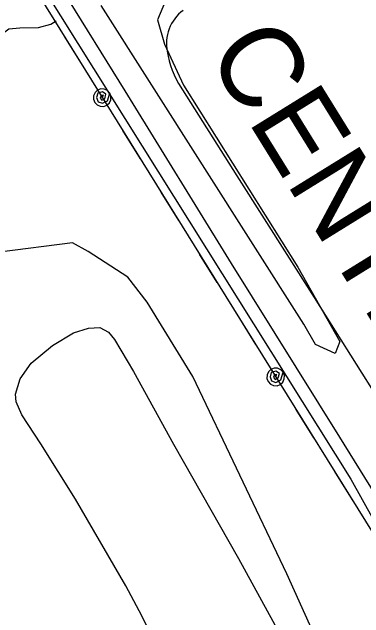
# Model space of a CAD drawing. Extents: x 3392644 to 3430565, y 576657 to 602123.
# Drawn here: x 3414760 to 3415117, y 592209 to 592824 of the extents above; entities that cross this region are included whole.
import ezdxf

# ---------------------------------------------------------------- set-up
doc = ezdxf.new("R2010")
doc.units = 0
for name, color, linetype in [('V-DTCH-CNTR', 7, 'Continuous'), ('V-RAIL-IDEN', 7, 'Continuous'), ('V-RAIL-TRAK', 7, 'Continuous'), ('V-SITE-VEGE', 7, 'Continuous'), ('V-TOPO-SHOR', 7, 'Continuous'), ('V-UTIL-LINE', 7, 'Continuous')]:
    doc.layers.add(name, color=color, linetype=linetype)

msp = doc.modelspace()

# ---------------------------------------------------------------- linework, layer by layer
at = {"layer": 'V-DTCH-CNTR'}
msp.add_lwpolyline([(3414933.13, 592826.19), (3414930.8, 592824.31), (3414928.61, 592822.28), (3414926.58, 592820.09), (3414924.7, 592817.77), (3414922.99, 592815.32), (3414921.46, 592812.75), (3414920.11, 592810.08), (3414918.96, 592807.33), (3414918, 592804.49), (3414917.25, 592801.6), (3414916.7, 592798.66), (3414916.37, 592795.69), (3414916.24, 592792.71), (3414916.33, 592789.72), (3414917.04, 592784.76), (3414917.99, 592779.84), (3414919.18, 592774.97), (3414920.59, 592770.17), (3414922.24, 592765.43), (3414924.11, 592760.78), (3414926.2, 592756.22), (3414928.5, 592751.78), (3414987.73, 592658.04), (3415066.29, 592534.39), (3415151.71, 592398.78)], dxfattribs=at)
at = {"layer": 'V-RAIL-TRAK'}
msp.add_lwpolyline([(3415387.89, 591913.76), (3415314.94, 592031.86), (3415216.59, 592191.84), (3415092.46, 592392.52), (3414982.43, 592568.86), (3414874.41, 592744.41), (3414749.06, 592946.68), (3414641.04, 593122.23), (3414531.8, 593301.77), (3414414.53, 593489.68), (3414306.1, 593666.03)], dxfattribs=at)
at = {"layer": 'V-SITE-VEGE'}
for points in [[(3414727.19, 592950.71), (3415103.61, 592349.73), (3415180.7, 592211.41)], [(3414920.68, 592849.15), (3414907.16, 592816.8), (3414914.46, 592791.9), (3414933.47, 592750.14), (3415049.92, 592565.2), (3415092.34, 592489.74), (3415087.78, 592477.59), (3415067.57, 592486.54), (3415056.01, 592507.5), (3414850.16, 592831.22)], [(3415136.64, 592130.92), (3415104.26, 592144.43), (3415065.04, 592195.14), (3415038.43, 592253.6), (3414943.1, 592454.18), (3414896.58, 592529.8), (3414876.97, 592555.16), (3414836.84, 592581.27), (3414820.73, 592590.08), (3414746.41, 592580.5), (3414583.5, 592508.5), (3414478.79, 592454.88), (3414342.64, 592328.53)]]:
    msp.add_lwpolyline(points, dxfattribs=at)
at = {"layer": 'V-TOPO-SHOR'}
for points in [[(3413843.02, 591929.48), (3413866.06, 591952.33), (3413904.61, 591983.22), (3413978.88, 592054.96), (3414057.9, 592135.1), (3414166.72, 592241.71), (3414234.24, 592307.44), (3414332.35, 592400.43), (3414443.95, 592507.44), (3414570.27, 592626.9), (3414717.21, 592770.37), (3414748.58, 592801.63), (3414756.14, 592807.65), (3414767.3, 592808.5), (3414786.45, 592808.98), (3414798.8, 592812.23), (3414804.37, 592815.45)], [(3414874.94, 592241.48), (3414823.8, 592329.53), (3414788.79, 592385.7), (3414769.48, 592415.18), (3414763.83, 592428.34), (3414763, 592436.32), (3414767.72, 592451.92), (3414778.83, 592467.56), (3414800.72, 592485.63), (3414821.84, 592498.51), (3414837, 592503.38), (3414848.58, 592503.83), (3414857.39, 592499.07), (3414863.42, 592491.91), (3414882.74, 592459.24), (3414923.42, 592385.52), (3414989.47, 592269.17), (3415047.88, 592162.77)], [(3414910.01, 592172.13), (3414891.46, 592210.79), (3414874.94, 592241.48)]]:
    msp.add_lwpolyline(points, dxfattribs=at)
at = {"layer": 'V-UTIL-LINE'}
for points in [[(3417186.86, 600288.88), (3415306.28, 597067.02), (3413990.57, 594815.96), (3413738.9, 594367.6), (3414019.19, 594062.86), (3414329.55, 593576.74), (3414657.47, 593049.71), (3414990.38, 592512.96), (3415312.2, 591995.33), (3416131.58, 590652.72), (3416386.42, 590188.31), (3416495.04, 589926.03), (3416596.26, 589669.81), (3416757.25, 589120.12), (3417006.47, 588058.73), (3418156.5, 588313.4), (3418409.93, 588351.91)], [(3414812.65, 592799.51), (3414830.57, 592770.62)], [(3414851.11, 592737.5), (3414852.26, 592740.14), (3414849.98, 592739.67), (3414848.95, 592737.13), (3414850.76, 592734.83), (3414853.73, 592736.48), (3414854.91, 592741.01), (3414851.35, 592743.37), (3414846.69, 592742), (3414845.42, 592737.6), (3414846.9, 592733.38), (3414851.47, 592731.84), (3414856.31, 592734.46), (3414858.76, 592742.24), (3414856.36, 592744.81), (3414853.17, 592746.26), (3414849.66, 592746.38), (3414846.37, 592745.15), (3414843.8, 592742.75), (3414842.35, 592739.55), (3414842.23, 592736.04), (3414843.46, 592732.75), (3414845.86, 592730.19), (3414849.06, 592728.73), (3414852.57, 592728.62), (3414855.85, 592729.85), (3414858.42, 592732.25), (3414859.87, 592735.44), (3414859.99, 592738.95), (3414858.76, 592742.24)], [(3414871.68, 592704.33), (3414889.6, 592675.44)], [(3414910.69, 592641.45), (3414928.61, 592612.55)], [(3414949.69, 592578.56), (3414967.61, 592549.67)], [(3414988.69, 592515.67), (3414990.38, 592512.96), (3415006.64, 592486.8)], [(3415027.22, 592453.7), (3415028.36, 592456.34), (3415026.08, 592455.87), (3415025.06, 592453.33), (3415026.87, 592451.03), (3415029.83, 592452.68), (3415031.01, 592457.22), (3415027.45, 592459.58), (3415022.79, 592458.2), (3415021.53, 592453.8), (3415023.01, 592449.58), (3415027.58, 592448.04), (3415032.42, 592450.67), (3415034.86, 592458.45), (3415032.46, 592461.01), (3415029.26, 592462.46), (3415025.75, 592462.58), (3415022.47, 592461.34), (3415019.9, 592458.94), (3415018.45, 592455.74), (3415018.34, 592452.23), (3415019.58, 592448.95), (3415021.98, 592446.38), (3415025.17, 592444.93), (3415028.68, 592444.82), (3415031.97, 592446.06), (3415034.53, 592448.45), (3415035.98, 592451.65), (3415036.1, 592455.16), (3415034.86, 592458.45)], [(3415047.83, 592420.56), (3415065.78, 592391.68)], [(3415086.9, 592357.71), (3415104.85, 592328.84)]]:
    msp.add_lwpolyline(points, dxfattribs=at)

# ---------------------------------------------------------------- texts
at = {"layer": 'V-RAIL-IDEN'}
msp.add_text('CENTRAL', height=83, rotation=301.7496, dxfattribs=at).set_placement((3414955.87, 592782.71))

doc.saveas('drawing.dxf')
